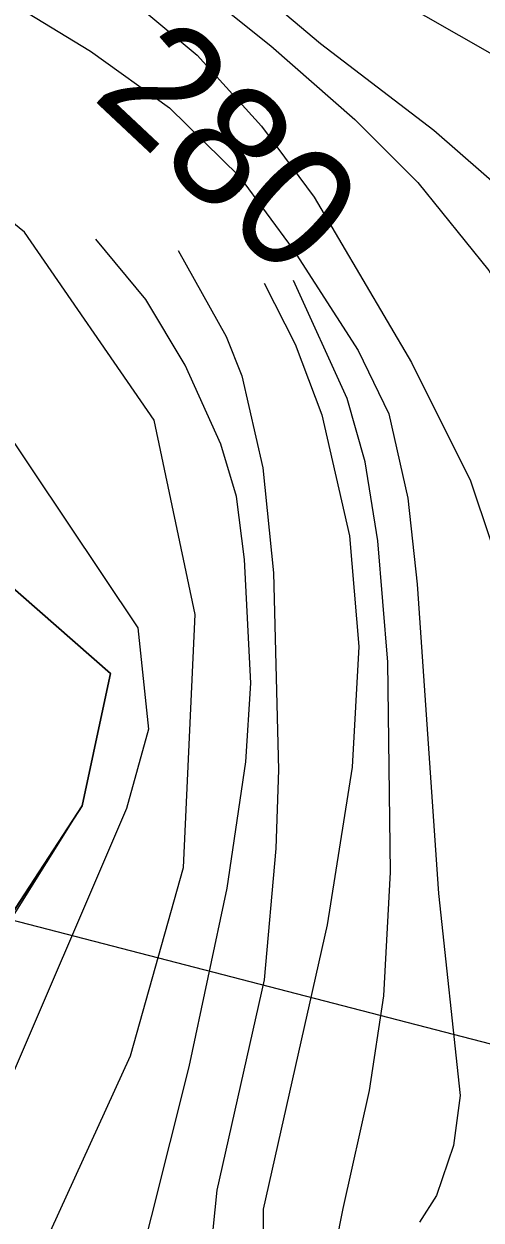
# Model space of a CAD drawing. Extents: x -662620 to -656370, y -1067090 to -1062990.
# Drawn here: x -660239.7 to -660189.8, y -1066298.9 to -1066168.4 of the extents above; entities that cross this region are included whole.
import ezdxf

# ---------------------------------------------------------------- set-up
doc = ezdxf.new("R2010")
doc.units = 0
for name, color, linetype in [('CHRANENE_LOZISKOVE_UZEMI', 7, 'Continuous'), ('HRANICE_KATASTRÁLNÍHO_ÚZEMÍ', 7, 'Continuous'), ('OBVOD_PÚ', 7, 'Continuous'), ('OSTATNÍ_PLOCHA_-_STÁVAJÍCÍ', 7, 'Continuous'), ('SILNICE_II__TŘÍDY_A_III__TŘÍDY', 7, 'Continuous'), ('VRSTEVNICE_ZDŮRAZNĚNÁ', 7, 'Continuous'), ('VRSTEVNICE_ZDŮRAZNĚNÁ_-_POPIS', 7, 'Continuous'), ('VRSTEVNICE_ZÁKLADNÍ', 7, 'Continuous')]:
    doc.layers.add(name, color=color, linetype=linetype)

msp = doc.modelspace()

# ---------------------------------------------------------------- linework, layer by layer
at = {"layer": 'CHRANENE_LOZISKOVE_UZEMI'}
for points in [[(-659950.49, -1066341.51), (-660241.1, -1066266.15), (-660233.3, -1066253.72), (-660230.22, -1066239.29), (-660242.05, -1066228.88), (-660267.73, -1066231.4), (-660289.72, -1066216.1), (-660294.62, -1066209.1), (-660303.95, -1066205.07), (-660327.62, -1066210.77), (-660366.47, -1066201.31)], [(-660242.05, -1066228.88), (-660230.22, -1066239.29), (-660230.83, -1066242.16), (-660233.3, -1066253.72), (-660241.38, -1066266.16)]]:
    msp.add_lwpolyline(points, dxfattribs=at)
at = {"layer": 'HRANICE_KATASTRÁLNÍHO_ÚZEMÍ'}
msp.add_lwpolyline([(-660347.46, -1066177.14), (-660300.26, -1066176.37), (-660271.11, -1066182.33), (-660254.2, -1066194), (-660227.24, -1066234.3), (-660226.09, -1066245.35), (-660228.48, -1066254.02), (-660242.39, -1066286.4), (-660247.1, -1066300.03), (-660265.68, -1066311.08), (-660269.54, -1066314.51), (-660283.59, -1066327.42), (-660284.52, -1066336.4), (-660289.6, -1066330.8), (-660290.95, -1066329.21), (-660298.15, -1066323.64), (-660318.01, -1066310.25), (-660339.25, -1066313.68)], dxfattribs=at)
at = {"layer": 'OBVOD_PÚ'}
for points in [[(-660230.22, -1066239.29), (-660242.05, -1066228.88)], [(-660230.83, -1066242.16), (-660230.22, -1066239.29)], [(-660233.3, -1066253.72), (-660230.83, -1066242.16)], [(-660245.31, -1066272.1), (-660233.3, -1066253.72)]]:
    msp.add_lwpolyline(points, dxfattribs=at)
at = {"layer": 'OSTATNÍ_PLOCHA_-_STÁVAJÍCÍ'}
for p, q in [((-660242.05, -1066228.88), (-660230.22, -1066239.29)), ((-660242.05, -1066228.88), (-660230.22, -1066239.29)), ((-660230.22, -1066239.29), (-660230.83, -1066242.16)), ((-660230.22, -1066239.29), (-660230.83, -1066242.16)), ((-660230.83, -1066242.16), (-660233.3, -1066253.72)), ((-660230.83, -1066242.16), (-660233.3, -1066253.72)), ((-660233.3, -1066253.72), (-660245.31, -1066272.1)), ((-660233.3, -1066253.72), (-660245.31, -1066272.1))]:
    msp.add_line(p, q, dxfattribs=at)
msp.add_lwpolyline([(-660242.05, -1066228.88), (-660230.22, -1066239.29), (-660230.83, -1066242.16), (-660233.3, -1066253.72), (-660245.31, -1066272.1)], dxfattribs=at)
msp.add_lwpolyline([(-660242.05, -1066228.88), (-660230.22, -1066239.29), (-660230.83, -1066242.16), (-660233.3, -1066253.72), (-660245.31, -1066272.1)], dxfattribs=at)
at = {"layer": 'SILNICE_II__TŘÍDY_A_III__TŘÍDY'}
msp.add_lwpolyline([(-660727.44, -1066329.77), (-660601.37, -1066369.96), (-660592.78, -1066365.99), (-660577.74, -1066363.85), (-660483.51, -1066367.65), (-660340.37, -1066381.77), (-660272.33, -1066361.23), (-660255, -1066340.04), (-660228.04, -1066280.99), (-660222.26, -1066260.45), (-660220.98, -1066232.85), (-660225.47, -1066211.66), (-660239.59, -1066191.12), (-660260.13, -1066174.43), (-660283.24, -1066165.45), (-660400.07, -1066141.05), (-660425.74, -1066126.29), (-660443.72, -1066095.48), (-660468.75, -1065994.7), (-660462.97, -1065827.16)], dxfattribs=at)
at = {"layer": 'VRSTEVNICE_ZDŮRAZNĚNÁ'}
msp.add_lwpolyline([(-660375.57, -1066117.22), (-660319.68, -1066130.98), (-660302.48, -1066136), (-660285.28, -1066143.02), (-660255.18, -1066157.5), (-660232.4, -1066171.4), (-660223.8, -1066177.56), (-660216.2, -1066185.01), (-660210.33, -1066193.04), (-660203.24, -1066204.04), (-660199.87, -1066210.97), (-660197.83, -1066220.16), (-660196.8, -1066229.55), (-660194.46, -1066263.28), (-660192.12, -1066285.33), (-660192.84, -1066290.78), (-660194.7, -1066296.23), (-660196.54, -1066299.14)], dxfattribs=at)
at = {"layer": 'VRSTEVNICE_ZÁKLADNÍ'}
for points in [[(-660365.02, -1066102.99), (-660328.9, -1066111.73), (-660322.69, -1066113.93), (-660320.25, -1066114.79), (-660296.75, -1066122.24), (-660280.69, -1066128.4), (-660268.66, -1066133.7), (-660252.6, -1066142.16), (-660228.81, -1066157.93), (-660212.76, -1066170.82), (-660203.59, -1066178.85), (-660196.71, -1066185.73), (-660188.97, -1066195.33), (-660182.38, -1066206.8), (-660178.65, -1066215.97), (-660177.22, -1066222.85), (-660177.79, -1066234.31), (-660177.45, -1066239.6), (-660169.19, -1066264.12), (-660166.78, -1066274.22), (-660166.33, -1066283.61), (-660166.9, -1066290.78), (-660169.19, -1066300.38)], [(-660365.02, -1066102.99), (-660328.9, -1066111.73), (-660322.69, -1066113.93), (-660320.25, -1066114.79), (-660296.75, -1066122.24), (-660280.69, -1066128.4), (-660268.66, -1066133.7), (-660252.6, -1066142.16), (-660228.81, -1066157.93), (-660212.76, -1066170.82), (-660203.59, -1066178.85), (-660196.71, -1066185.73), (-660188.97, -1066195.33), (-660182.38, -1066206.8), (-660178.65, -1066215.97), (-660177.22, -1066222.85), (-660177.79, -1066234.31), (-660177.45, -1066239.6), (-660169.19, -1066264.12), (-660166.78, -1066274.22), (-660166.33, -1066283.61), (-660166.9, -1066290.78), (-660169.19, -1066300.38)], [(-660109, -1066215.83), (-660112.73, -1066229.73), (-660114.3, -1066232.02), (-660115.74, -1066233.02), (-660118.89, -1066233.17), (-660120.47, -1066232.74), (-660125.05, -1066230.3), (-660128.78, -1066227), (-660141.82, -1066212.39), (-660156.29, -1066197.34), (-660171.77, -1066182.72), (-660184.96, -1066173.83), (-660206.74, -1066161.36), (-660260.34, -1066125.25), (-660279.4, -1066114.07), (-660283.85, -1066111.92), (-660293.88, -1066108.34), (-660309.93, -1066105.9), (-660333.58, -1066104.61), (-660341.64, -1066102.6)], [(-660109, -1066215.83), (-660112.73, -1066229.73), (-660114.3, -1066232.02), (-660115.74, -1066233.02), (-660118.89, -1066233.17), (-660120.47, -1066232.74), (-660125.05, -1066230.3), (-660128.78, -1066227), (-660141.82, -1066212.39), (-660156.29, -1066197.34), (-660171.77, -1066182.72), (-660184.96, -1066173.83), (-660206.74, -1066161.36), (-660260.34, -1066125.25), (-660279.4, -1066114.07), (-660283.85, -1066111.92), (-660293.88, -1066108.34), (-660309.93, -1066105.9), (-660333.58, -1066104.61), (-660341.64, -1066102.6)], [(-660348.52, -1066104.64), (-660325.77, -1066109.31), (-660307.64, -1066112.35), (-660294.74, -1066116.08), (-660284.42, -1066120.38), (-660263.78, -1066132.13), (-660252.03, -1066137.86), (-660238.27, -1066145.89), (-660229.1, -1066152.19), (-660207.32, -1066170.54), (-660194.99, -1066180), (-660181.23, -1066192.03), (-660172.06, -1066201.49), (-660163.03, -1066212.82), (-660157.15, -1066223.13), (-660153.43, -1066233.45), (-660147.55, -1066256.67), (-660146.55, -1066264.41), (-660146.55, -1066277.59), (-660149.7, -1066300.81)], [(-660348.52, -1066104.64), (-660325.77, -1066109.31), (-660307.64, -1066112.35), (-660294.74, -1066116.08), (-660284.42, -1066120.38), (-660263.78, -1066132.13), (-660252.03, -1066137.86), (-660238.27, -1066145.89), (-660229.1, -1066152.19), (-660207.32, -1066170.54), (-660194.99, -1066180), (-660181.23, -1066192.03), (-660172.06, -1066201.49), (-660163.03, -1066212.82), (-660157.15, -1066223.13), (-660153.43, -1066233.45), (-660147.55, -1066256.67), (-660146.55, -1066264.41), (-660146.55, -1066277.59), (-660149.7, -1066300.81)], [(-660346.76, -1066116.08), (-660334.77, -1066118.26), (-660313.66, -1066124.68), (-660293.02, -1066132.84), (-660269.8, -1066141.16), (-660255.18, -1066147.61), (-660243.72, -1066153.63), (-660236.84, -1066158.36), (-660220.79, -1066171.83), (-660213.76, -1066179.57), (-660208.03, -1066187.31), (-660197.43, -1066205.36), (-660190.98, -1066218.26), (-660186.68, -1066231.16), (-660184.53, -1066241.48), (-660181.81, -1066259.54), (-660180.8, -1066273.01), (-660181.09, -1066281.61), (-660182.24, -1066289.35), (-660186.15, -1066306.19)], [(-660346.76, -1066116.08), (-660334.77, -1066118.26), (-660313.66, -1066124.68), (-660293.02, -1066132.84), (-660269.8, -1066141.16), (-660255.18, -1066147.61), (-660243.72, -1066153.63), (-660236.84, -1066158.36), (-660220.79, -1066171.83), (-660213.76, -1066179.57), (-660208.03, -1066187.31), (-660197.43, -1066205.36), (-660190.98, -1066218.26), (-660186.68, -1066231.16), (-660184.53, -1066241.48), (-660181.81, -1066259.54), (-660180.8, -1066273.01), (-660181.09, -1066281.61), (-660182.24, -1066289.35), (-660186.15, -1066306.19)], [(-660271.66, -1066438.4), (-660274.1, -1066421.2), (-660274.9, -1066403.41), (-660274.02, -1066396.22), (-660262.35, -1066391.24), (-660258.05, -1066387.95), (-660254.18, -1066383.22), (-660248.73, -1066374.51), (-660243.57, -1066364.16), (-660235.84, -1066343.66), (-660231.25, -1066325.46), (-660227.81, -1066306.83), (-660221.65, -1066282.18), (-660217.49, -1066262.69), (-660215.48, -1066248.93), (-660214.91, -1066240.33), (-660215.63, -1066226.86), (-660216.49, -1066219.98), (-660218.21, -1066214.25), (-660222.08, -1066205.65), (-660226.38, -1066198.48), (-660231.82, -1066191.89)], [(-660271.66, -1066438.4), (-660274.1, -1066421.2), (-660274.9, -1066403.41), (-660274.02, -1066396.22), (-660262.35, -1066391.24), (-660258.05, -1066387.95), (-660254.18, -1066383.22), (-660248.73, -1066374.51), (-660243.57, -1066364.16), (-660235.84, -1066343.66), (-660231.25, -1066325.46), (-660227.81, -1066306.83), (-660221.65, -1066282.18), (-660217.49, -1066262.69), (-660215.48, -1066248.93), (-660214.91, -1066240.33), (-660215.63, -1066226.86), (-660216.49, -1066219.98), (-660218.21, -1066214.25), (-660222.08, -1066205.65), (-660226.38, -1066198.48), (-660231.82, -1066191.89)], [(-660222.84, -1066193.15), (-660217.63, -1066202.5), (-660215.91, -1066206.8), (-660213.62, -1066216.83), (-660212.47, -1066228.29), (-660211.9, -1066249.79), (-660212.19, -1066258.39), (-660213.48, -1066272.72), (-660218.64, -1066295.65), (-660219.78, -1066307.12)], [(-660222.84, -1066193.15), (-660217.63, -1066202.5), (-660215.91, -1066206.8), (-660213.62, -1066216.83), (-660212.47, -1066228.29), (-660211.9, -1066249.79), (-660212.19, -1066258.39), (-660213.48, -1066272.72), (-660218.64, -1066295.65), (-660219.78, -1066307.12)], [(-660213.48, -1066196.68), (-660210.11, -1066203.35), (-660207.2, -1066211.05), (-660204.16, -1066224.28), (-660203.16, -1066236.32), (-660203.88, -1066249.5), (-660206.6, -1066266.7), (-660213.57, -1066297.71), (-660213.76, -1066319.73)], [(-660213.48, -1066196.68), (-660210.11, -1066203.35), (-660207.2, -1066211.05), (-660204.16, -1066224.28), (-660203.16, -1066236.32), (-660203.88, -1066249.5), (-660206.6, -1066266.7), (-660213.57, -1066297.71), (-660213.76, -1066319.73)], [(-660205.66, -1066301.68), (-660204.88, -1066297.66), (-660202.01, -1066284.76), (-660200.44, -1066274.44), (-660199.72, -1066260.97), (-660200.01, -1066238.04), (-660201.09, -1066224.81), (-660202.45, -1066216.2), (-660204.42, -1066209.28), (-660210.28, -1066196.39)], [(-660205.66, -1066301.68), (-660204.88, -1066297.66), (-660202.01, -1066284.76), (-660200.44, -1066274.44), (-660199.72, -1066260.97), (-660200.01, -1066238.04), (-660201.09, -1066224.81), (-660202.45, -1066216.2), (-660204.42, -1066209.28), (-660210.28, -1066196.39)]]:
    msp.add_lwpolyline(points, dxfattribs=at)

# ---------------------------------------------------------------- texts
at = {"layer": 'VRSTEVNICE_ZDŮRAZNĚNÁ_-_POPIS'}
msp.add_text('280', height=13.2, rotation=316.8, dxfattribs=at).set_placement((-660232.39, -1066176.42))

doc.saveas('drawing.dxf')
